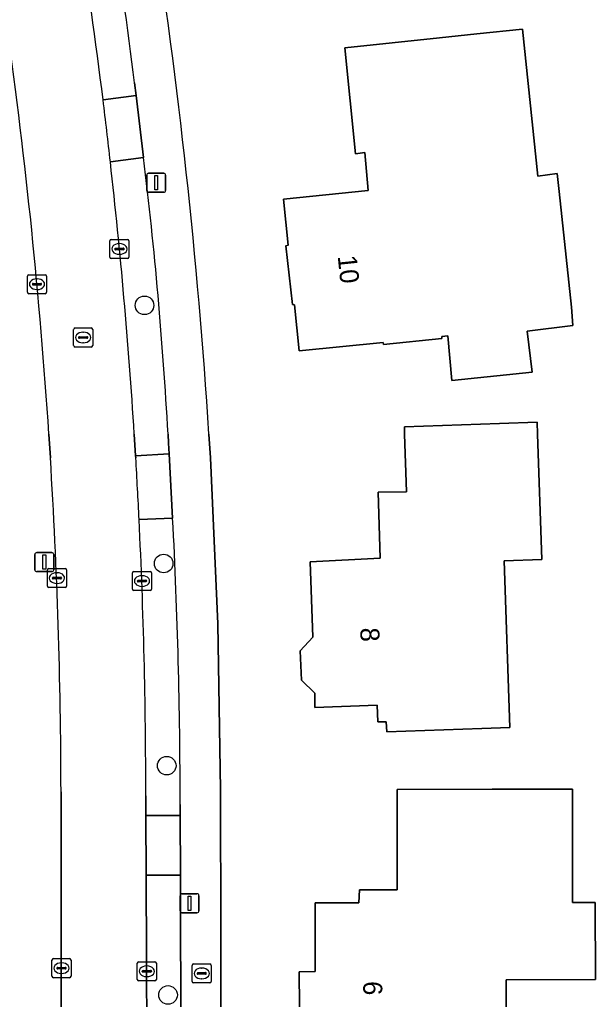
# Model space of a CAD drawing. Extents: x 160455 to 162082, y 388339 to 389736.
# Drawn here: x 160811 to 160841.2, y 388470.3 to 388521.8 of the extents above; entities that cross this region are included whole.
import ezdxf

# ---------------------------------------------------------------- set-up
doc = ezdxf.new("R2010")
doc.units = 0
for name, color, linetype in [('IMGEO_Boom', 7, 'Continuous'), ('IMGEO_Brandkraan', 7, 'Continuous'), ('IMGEO_Erf', 7, 'Continuous'), ('IMGEO_Groenvoorziening', 7, 'Continuous'), ('IMGEO_Kolk', 7, 'Continuous'), ('IMGEO_Lichtmast', 7, 'Continuous'), ('IMGEO_Pand', 7, 'Continuous'), ('IMGEO_Pand_nummerreeks', 7, 'Continuous'), ('IMGEO_Parkeervlak_open', 7, 'Continuous'), ('IMGEO_Rijbaan_lokaal_open', 7, 'Continuous'), ('IMGEO_Rioolput', 7, 'Continuous'), ('IMGEO_Voetpad_open', 7, 'Continuous')]:
    doc.layers.add(name, color=color, linetype=linetype)

msp = doc.modelspace()

# ---------------------------------------------------------------- linework, layer by layer
at = {"layer": 'IMGEO_Boom'}
for centre in [(160817.532, 388506.761), (160818.541, 388493.199), (160818.703, 388482.58), (160818.771, 388470.537)]:
    msp.add_circle(centre, 0.489, dxfattribs=at)
at = {"layer": 'IMGEO_Brandkraan'}
for p, q in [((160820.041, 388471.24), (160820.041, 388472.092)), ((160820.116, 388472.166), (160820.968, 388472.166)), ((160821.042, 388472.092), (160821.042, 388471.24)), ((160820.3, 388471.66), (160820.3, 388471.672)), ((160820.738, 388471.623), (160820.34, 388471.623)), ((160820.343, 388471.709), (160820.741, 388471.709)), ((160820.529, 388471.946), (160820.554, 388471.946)), ((160820.784, 388471.672), (160820.784, 388471.66)), ((160820.968, 388471.166), (160820.116, 388471.166)), ((160820.552, 388471.386), (160820.527, 388471.386))]:
    msp.add_line(p, q, dxfattribs=at)
for points in [[(160820.041, 388471.24), (160820.041, 388472.092)], [(160820.116, 388472.166), (160820.968, 388472.166)], [(160821.042, 388472.092), (160821.042, 388471.24)], [(160820.968, 388471.166), (160820.116, 388471.166)]]:
    msp.add_lwpolyline(points, dxfattribs=at)
for centre, radius, start, end in [((160820.118, 388472.09), 0.0765, 91.552, 178.448), ((160820.118, 388472.09), 0.0765, 91.552, 178.448), ((160820.966, 388472.09), 0.0765, 1.552, 88.448), ((160820.966, 388472.09), 0.0765, 1.552, 88.448), ((160820.34, 388471.669), 0.0403, 85.8775, 175.7526), ((160820.337, 388471.659), 0.0366, 178.938, 274.7102), ((160820.741, 388471.666), 0.043, 264.8664, 352.4533), ((160820.745, 388471.671), 0.0386, 1.7309, 96.639), ((160820.118, 388471.242), 0.0765, 181.552, 268.448), ((160820.118, 388471.242), 0.0765, 181.552, 268.448), ((160820.966, 388471.242), 0.0765, 271.552, 358.448), ((160820.966, 388471.242), 0.0765, 271.552, 358.448)]:
    msp.add_arc(centre, radius, start, end, dxfattribs=at)
for centre, major_axis, ratio, start_param, end_param in [((160820.528, 388471.666), (-0.387, 0.002), 0.722429, 4.712389, 7.853982), ((160820.553, 388471.666), (-0.39, 0.002), 0.717154, 1.570796, 4.712389)]:
    msp.add_ellipse(centre, major_axis=major_axis, ratio=ratio, start_param=start_param, end_param=end_param, dxfattribs=at)
at = {"layer": 'IMGEO_Erf'}
for points in [[(160839.974, 388506.662), (160840.05, 388505.701), (160837.641, 388505.4), (160837.908, 388503.254), (160833.681, 388502.817), (160833.482, 388505.166), (160833.156, 388505.132), (160833.169, 388505.025), (160830.088, 388504.701), (160830.08, 388504.817), (160825.661, 388504.374), (160825.424, 388506.791), (160825.305, 388506.805), (160824.969, 388509.894), (160825.089, 388509.915), (160824.847, 388512.345), (160829.286, 388512.795), (160829.115, 388514.782), (160828.623, 388514.726), (160828.063, 388520.286), (160833.036, 388520.809), (160834.998, 388521.015), (160837.394, 388521.267), (160838.207, 388513.543), (160839.222, 388513.679), (160839.333, 388512.733)], [(160838.187, 388500), (160838.425, 388493.412), (160836.43, 388493.339), (160836.744, 388484.581), (160835.261, 388484.528), (160830.264, 388484.35), (160830.243, 388484.888), (160829.799, 388484.88), (160829.77, 388485.753), (160826.494, 388485.634), (160826.48, 388486.392), (160825.778, 388487.069), (160825.722, 388488.61), (160826.373, 388489.328), (160826.233, 388493.289), (160829.925, 388493.477), (160829.817, 388496.943), (160831.309, 388496.96), (160831.207, 388500), (160831.194, 388500.372), (160836.191, 388500.553), (160838.165, 388500.624)], [(160840.029, 388481.346), (160840.036, 388475.399), (160841.23, 388475.401), (160841.235, 388471.34), (160836.542, 388471.335), (160836.548, 388466.602), (160831.518, 388466.596), (160826.518, 388466.591), (160826.503, 388468.141), (160825.702, 388468.12), (160825.658, 388471.755), (160826.51, 388471.771), (160826.506, 388475.376), (160828.8, 388475.376), (160828.826, 388476.051), (160830.814, 388476.053), (160830.812, 388481.328), (160835.812, 388481.338)]]:
    msp.add_lwpolyline(points, close=True, dxfattribs=at)
msp.add_lwpolyline([(160820.918, 388500), (160820.995, 388498.75), (160821.387, 388490.037), (160821.529, 388481.316), (160821.662, 388420.23), (160821.701, 388401.8), (160821.722, 388392.131)], dxfattribs=at)
msp.add_arc((160517.575, 388480.723), 303.955, 3.6362, 14.04213, dxfattribs=at)
at = {"layer": 'IMGEO_Groenvoorziening'}
for points in [[(160812.587, 388498.75), (160812.507, 388500)], [(160765.556, 388452.184), (160765.688, 388448.925), (160765.816, 388446.369), (160766.01, 388441.309), (160766.188, 388433.562), (160766.26, 388429.436), (160766.394, 388426.9), (160768.22, 388426.057), (160771.18, 388426.023), (160778.236, 388425.747), (160785.464, 388425.257), (160793.466, 388424.353), (160813.303, 388423.65), (160813.208, 388461.166), (160813.146, 388463.884), (160813.147, 388481.202)]]:
    msp.add_lwpolyline(points, dxfattribs=at)
for centre, radius, start, end in [((160516.725, 388480.488), 296.425, 3.7741, 7.93874), ((160516.832, 388480.529), 296.315, 0.13017, 3.52549)]:
    msp.add_arc(centre, radius, start, end, dxfattribs=at)
at = {"layer": 'IMGEO_Kolk'}
for p, q in [((160815.714, 388509.296), (160815.714, 388510.148)), ((160815.789, 388510.222), (160816.641, 388510.222)), ((160816.715, 388510.148), (160816.715, 388509.296)), ((160815.973, 388509.716), (160815.973, 388509.728)), ((160816.411, 388509.679), (160816.013, 388509.679)), ((160816.016, 388509.765), (160816.414, 388509.765)), ((160816.202, 388510.002), (160816.227, 388510.002)), ((160816.457, 388509.728), (160816.457, 388509.716)), ((160816.641, 388509.222), (160815.789, 388509.222)), ((160816.225, 388509.442), (160816.2, 388509.442)), ((160811.382, 388507.446), (160811.382, 388508.298)), ((160811.457, 388508.372), (160812.309, 388508.372)), ((160811.87, 388508.152), (160811.895, 388508.152)), ((160812.383, 388508.298), (160812.383, 388507.446)), ((160811.641, 388507.866), (160811.641, 388507.878)), ((160812.079, 388507.829), (160811.681, 388507.829)), ((160811.684, 388507.915), (160812.082, 388507.915)), ((160811.893, 388507.592), (160811.868, 388507.592)), ((160812.125, 388507.878), (160812.125, 388507.866)), ((160812.309, 388507.372), (160811.457, 388507.372)), ((160812.431, 388492.01), (160812.431, 388492.862)), ((160812.506, 388492.936), (160813.358, 388492.936)), ((160812.919, 388492.716), (160812.944, 388492.716)), ((160813.432, 388492.862), (160813.432, 388492.01)), ((160816.903, 388491.854), (160816.903, 388492.706)), ((160816.978, 388492.78), (160817.83, 388492.78)), ((160817.904, 388492.706), (160817.904, 388491.854)), ((160812.69, 388492.43), (160812.69, 388492.442)), ((160813.128, 388492.393), (160812.73, 388492.393)), ((160812.733, 388492.479), (160813.131, 388492.479)), ((160812.942, 388492.156), (160812.917, 388492.156)), ((160813.174, 388492.442), (160813.174, 388492.43)), ((160817.162, 388492.274), (160817.162, 388492.286)), ((160817.6, 388492.237), (160817.202, 388492.237)), ((160817.205, 388492.323), (160817.603, 388492.323)), ((160817.391, 388492.56), (160817.416, 388492.56)), ((160817.646, 388492.286), (160817.646, 388492.274)), ((160813.358, 388491.936), (160812.506, 388491.936)), ((160817.83, 388491.78), (160816.978, 388491.78)), ((160817.414, 388492), (160817.389, 388492)), ((160812.671, 388471.518), (160812.671, 388472.37)), ((160812.746, 388472.444), (160813.598, 388472.444)), ((160813.159, 388472.224), (160813.184, 388472.224)), ((160813.672, 388472.37), (160813.672, 388471.518)), ((160817.155, 388471.353), (160817.155, 388472.205)), ((160817.23, 388472.279), (160818.082, 388472.279)), ((160817.643, 388472.059), (160817.668, 388472.059)), ((160818.156, 388472.205), (160818.156, 388471.353)), ((160812.93, 388471.938), (160812.93, 388471.95)), ((160813.368, 388471.901), (160812.97, 388471.901)), ((160812.973, 388471.987), (160813.371, 388471.987)), ((160813.182, 388471.664), (160813.157, 388471.664)), ((160813.414, 388471.95), (160813.414, 388471.938)), ((160817.414, 388471.773), (160817.414, 388471.785)), ((160817.852, 388471.736), (160817.454, 388471.736)), ((160817.457, 388471.822), (160817.855, 388471.822)), ((160817.898, 388471.785), (160817.898, 388471.773)), ((160813.598, 388471.444), (160812.746, 388471.444)), ((160818.082, 388471.279), (160817.23, 388471.279)), ((160817.666, 388471.499), (160817.641, 388471.499))]:
    msp.add_line(p, q, dxfattribs=at)
for points in [[(160815.714, 388509.296), (160815.714, 388510.148)], [(160815.789, 388510.222), (160816.641, 388510.222)], [(160816.715, 388510.148), (160816.715, 388509.296)], [(160816.641, 388509.222), (160815.789, 388509.222)], [(160811.382, 388507.446), (160811.382, 388508.298)], [(160811.457, 388508.372), (160812.309, 388508.372)], [(160812.383, 388508.298), (160812.383, 388507.446)], [(160812.309, 388507.372), (160811.457, 388507.372)], [(160812.431, 388492.01), (160812.431, 388492.862)], [(160812.506, 388492.936), (160813.358, 388492.936)], [(160813.432, 388492.862), (160813.432, 388492.01)], [(160816.903, 388491.854), (160816.903, 388492.706)], [(160816.978, 388492.78), (160817.83, 388492.78)], [(160817.904, 388492.706), (160817.904, 388491.854)], [(160813.358, 388491.936), (160812.506, 388491.936)], [(160817.83, 388491.78), (160816.978, 388491.78)], [(160812.671, 388471.518), (160812.671, 388472.37)], [(160812.746, 388472.444), (160813.598, 388472.444)], [(160813.672, 388472.37), (160813.672, 388471.518)], [(160817.155, 388471.353), (160817.155, 388472.205)], [(160817.23, 388472.279), (160818.082, 388472.279)], [(160818.156, 388472.205), (160818.156, 388471.353)], [(160813.598, 388471.444), (160812.746, 388471.444)], [(160818.082, 388471.279), (160817.23, 388471.279)]]:
    msp.add_lwpolyline(points, dxfattribs=at)
for centre, radius, start, end in [((160815.791, 388510.146), 0.0765, 91.552, 178.448), ((160815.791, 388510.146), 0.0765, 91.552, 178.448), ((160816.639, 388510.146), 0.0765, 1.552, 88.448), ((160816.639, 388510.146), 0.0765, 1.552, 88.448), ((160816.013, 388509.725), 0.0403, 85.8775, 175.7526), ((160816.01, 388509.715), 0.0366, 178.938, 274.7102), ((160816.414, 388509.722), 0.043, 264.8664, 352.4533), ((160816.418, 388509.727), 0.0386, 1.7309, 96.639), ((160815.791, 388509.298), 0.0765, 181.552, 268.448), ((160815.791, 388509.298), 0.0765, 181.552, 268.448), ((160816.639, 388509.298), 0.0765, 271.552, 358.448), ((160816.639, 388509.298), 0.0765, 271.552, 358.448), ((160811.459, 388508.296), 0.0765, 91.552, 178.448), ((160811.459, 388508.296), 0.0765, 91.552, 178.448), ((160812.307, 388508.296), 0.0765, 1.552, 88.448), ((160812.307, 388508.296), 0.0765, 1.552, 88.448), ((160811.681, 388507.875), 0.0403, 85.8775, 175.7526), ((160811.678, 388507.865), 0.0366, 178.938, 274.7102), ((160812.082, 388507.872), 0.043, 264.8664, 352.4533), ((160812.086, 388507.877), 0.0386, 1.7309, 96.639), ((160811.459, 388507.448), 0.0765, 181.552, 268.448), ((160811.459, 388507.448), 0.0765, 181.552, 268.448), ((160812.307, 388507.448), 0.0765, 271.552, 358.448), ((160812.307, 388507.448), 0.0765, 271.552, 358.448), ((160812.508, 388492.86), 0.0765, 91.552, 178.448), ((160812.508, 388492.86), 0.0765, 91.552, 178.448), ((160813.356, 388492.86), 0.0765, 1.552, 88.448), ((160813.356, 388492.86), 0.0765, 1.552, 88.448), ((160816.98, 388492.704), 0.0765, 91.552, 178.448), ((160816.98, 388492.704), 0.0765, 91.552, 178.448), ((160817.828, 388492.704), 0.0765, 1.552, 88.448), ((160817.828, 388492.704), 0.0765, 1.552, 88.448), ((160812.73, 388492.439), 0.0403, 85.8775, 175.7526), ((160812.727, 388492.429), 0.0366, 178.938, 274.7102), ((160813.131, 388492.436), 0.043, 264.8664, 352.4533), ((160813.135, 388492.441), 0.0386, 1.7309, 96.639), ((160817.202, 388492.283), 0.0403, 85.8775, 175.7526), ((160817.199, 388492.273), 0.0366, 178.938, 274.7102), ((160817.603, 388492.28), 0.043, 264.8664, 352.4533), ((160817.607, 388492.285), 0.0386, 1.7309, 96.639), ((160812.508, 388492.012), 0.0765, 181.552, 268.448), ((160812.508, 388492.012), 0.0765, 181.552, 268.448), ((160813.356, 388492.012), 0.0765, 271.552, 358.448), ((160813.356, 388492.012), 0.0765, 271.552, 358.448), ((160816.98, 388491.856), 0.0765, 181.552, 268.448), ((160816.98, 388491.856), 0.0765, 181.552, 268.448), ((160817.828, 388491.856), 0.0765, 271.552, 358.448), ((160817.828, 388491.856), 0.0765, 271.552, 358.448), ((160812.748, 388472.368), 0.0765, 91.552, 178.448), ((160812.748, 388472.368), 0.0765, 91.552, 178.448), ((160813.596, 388472.368), 0.0765, 1.552, 88.448), ((160813.596, 388472.368), 0.0765, 1.552, 88.448), ((160817.232, 388472.203), 0.0765, 91.552, 178.448), ((160817.232, 388472.203), 0.0765, 91.552, 178.448), ((160818.08, 388472.203), 0.0765, 1.552, 88.448), ((160818.08, 388472.203), 0.0765, 1.552, 88.448), ((160812.97, 388471.947), 0.0403, 85.8775, 175.7526), ((160812.967, 388471.937), 0.0366, 178.938, 274.7102), ((160813.371, 388471.944), 0.043, 264.8664, 352.4533), ((160813.375, 388471.949), 0.0386, 1.7309, 96.639), ((160817.454, 388471.782), 0.0403, 85.8775, 175.7526), ((160817.451, 388471.772), 0.0366, 178.938, 274.7102), ((160817.855, 388471.779), 0.043, 264.8664, 352.4533), ((160817.859, 388471.784), 0.0386, 1.7309, 96.639), ((160812.748, 388471.52), 0.0765, 181.552, 268.448), ((160812.748, 388471.52), 0.0765, 181.552, 268.448), ((160813.596, 388471.52), 0.0765, 271.552, 358.448), ((160813.596, 388471.52), 0.0765, 271.552, 358.448), ((160817.232, 388471.355), 0.0765, 181.552, 268.448), ((160817.232, 388471.355), 0.0765, 181.552, 268.448), ((160818.08, 388471.355), 0.0765, 271.552, 358.448), ((160818.08, 388471.355), 0.0765, 271.552, 358.448)]:
    msp.add_arc(centre, radius, start, end, dxfattribs=at)
for centre, major_axis, ratio, start_param, end_param in [((160816.201, 388509.722), (-0.387, 0.002), 0.722429, 4.712389, 7.853982), ((160816.226, 388509.722), (-0.39, 0.002), 0.717154, 1.570796, 4.712389), ((160811.869, 388507.872), (-0.387, 0.002), 0.722429, 4.712389, 7.853982), ((160811.894, 388507.872), (-0.39, 0.002), 0.717154, 1.570796, 4.712389), ((160812.918, 388492.436), (-0.387, 0.002), 0.722429, 4.712389, 7.853982), ((160812.943, 388492.436), (-0.39, 0.002), 0.717154, 1.570796, 4.712389), ((160817.39, 388492.28), (-0.387, 0.002), 0.722429, 4.712389, 7.853982), ((160817.415, 388492.28), (-0.39, 0.002), 0.717154, 1.570796, 4.712389), ((160813.158, 388471.944), (-0.387, 0.002), 0.722429, 4.712389, 7.853982), ((160813.183, 388471.944), (-0.39, 0.002), 0.717154, 1.570796, 4.712389), ((160817.642, 388471.779), (-0.387, 0.002), 0.722429, 4.712389, 7.853982), ((160817.667, 388471.779), (-0.39, 0.002), 0.717154, 1.570796, 4.712389)]:
    msp.add_ellipse(centre, major_axis=major_axis, ratio=ratio, start_param=start_param, end_param=end_param, dxfattribs=at)
at = {"layer": 'IMGEO_Lichtmast'}
for p, q in [((160817.652, 388512.8), (160817.652, 388513.6)), ((160817.652, 388513.6), (160817.652, 388512.8)), ((160817.752, 388513.7), (160818.542, 388513.7)), ((160818.542, 388513.7), (160817.752, 388513.7)), ((160818.642, 388513.6), (160818.642, 388512.8)), ((160818.642, 388512.8), (160818.642, 388513.6)), ((160818.542, 388512.7), (160817.752, 388512.7)), ((160817.752, 388512.7), (160818.542, 388512.7)), ((160811.77, 388492.873), (160811.77, 388493.673)), ((160811.77, 388493.673), (160811.77, 388492.873)), ((160811.87, 388493.773), (160812.66, 388493.773)), ((160812.66, 388493.773), (160811.87, 388493.773)), ((160812.76, 388493.673), (160812.76, 388492.873)), ((160812.76, 388492.873), (160812.76, 388493.673)), ((160812.66, 388492.773), (160811.87, 388492.773)), ((160811.87, 388492.773), (160812.66, 388492.773)), ((160819.403, 388474.952), (160819.403, 388475.752)), ((160819.403, 388475.752), (160819.403, 388474.952)), ((160819.503, 388475.852), (160820.293, 388475.852)), ((160820.293, 388475.852), (160819.503, 388475.852)), ((160820.393, 388475.752), (160820.393, 388474.952)), ((160820.393, 388474.952), (160820.393, 388475.752)), ((160820.293, 388474.852), (160819.503, 388474.852)), ((160819.503, 388474.852), (160820.293, 388474.852))]:
    msp.add_line(p, q, dxfattribs=at)
for points in [[(160818.072, 388513.575), (160818.222, 388513.575), (160818.222, 388512.825), (160818.072, 388512.825), (160818.072, 388513.575)], [(160812.19, 388493.648), (160812.34, 388493.648), (160812.34, 388492.898), (160812.19, 388492.898), (160812.19, 388493.648)], [(160819.823, 388475.727), (160819.973, 388475.727), (160819.973, 388474.977), (160819.823, 388474.977), (160819.823, 388475.727)]]:
    msp.add_lwpolyline(points, dxfattribs=at)
for centre, start, end in [((160817.752, 388513.6), 90, 180), ((160817.752, 388513.6), 90, 180), ((160818.542, 388513.6), 0, 90), ((160818.542, 388513.6), 360, 90), ((160817.752, 388512.8), 180, 270), ((160817.752, 388512.8), 180, 270), ((160818.542, 388512.8), 270, 0), ((160818.542, 388512.8), 270, 0), ((160811.87, 388493.673), 90, 180), ((160811.87, 388493.673), 90, 180), ((160812.66, 388493.673), 0, 90), ((160812.66, 388493.673), 360, 90), ((160811.87, 388492.873), 180, 270), ((160811.87, 388492.873), 180, 270), ((160812.66, 388492.873), 270, 0), ((160812.66, 388492.873), 270, 0), ((160819.503, 388475.752), 90, 180), ((160819.503, 388475.752), 90, 180), ((160820.293, 388475.752), 0, 90), ((160820.293, 388475.752), 360, 90), ((160819.503, 388474.952), 180, 270), ((160819.503, 388474.952), 180, 270), ((160820.293, 388474.952), 270, 0), ((160820.293, 388474.952), 270, 0)]:
    msp.add_arc(centre, 0.1, start, end, dxfattribs=at)
at = {"layer": 'IMGEO_Pand'}
for points in [[(160839.333, 388512.733), (160839.222, 388513.679), (160838.207, 388513.543), (160837.394, 388521.267), (160834.998, 388521.015), (160833.036, 388520.809), (160828.063, 388520.286), (160828.623, 388514.726), (160829.115, 388514.782), (160829.286, 388512.795), (160824.847, 388512.345), (160825.089, 388509.915), (160824.969, 388509.894), (160825.305, 388506.805), (160825.424, 388506.791), (160825.661, 388504.374), (160830.08, 388504.817), (160830.088, 388504.701), (160833.169, 388505.025), (160833.156, 388505.132), (160833.482, 388505.166), (160833.681, 388502.817), (160837.908, 388503.254), (160837.641, 388505.4), (160840.05, 388505.701), (160839.974, 388506.662)], [(160836.191, 388500.553), (160831.194, 388500.372), (160831.207, 388500), (160831.309, 388496.96), (160829.817, 388496.943), (160829.925, 388493.477), (160826.233, 388493.289), (160826.373, 388489.328), (160825.722, 388488.61), (160825.778, 388487.069), (160826.48, 388486.392), (160826.494, 388485.634), (160829.77, 388485.753), (160829.799, 388484.88), (160830.243, 388484.888), (160830.264, 388484.35), (160835.261, 388484.528), (160836.744, 388484.581), (160836.43, 388493.339), (160838.425, 388493.412), (160838.187, 388500), (160838.165, 388500.624)], [(160831.518, 388466.596), (160836.548, 388466.602), (160836.542, 388471.335), (160841.235, 388471.34), (160841.23, 388475.401), (160840.036, 388475.399), (160840.029, 388481.346), (160835.812, 388481.338), (160830.812, 388481.328), (160830.814, 388476.053), (160828.826, 388476.051), (160828.8, 388475.376), (160826.506, 388475.376), (160826.51, 388471.771), (160825.658, 388471.755), (160825.702, 388468.12), (160826.503, 388468.141), (160826.518, 388466.591)]]:
    msp.add_lwpolyline(points, close=True, dxfattribs=at)
at = {"layer": 'IMGEO_Parkeervlak_open'}
for points in [[(160815.356, 388517.549), (160817.091, 388517.779), (160817.01, 388518.451)], [(160817.091, 388517.779), (160815.356, 388517.549)], [(160815.74, 388514.295), (160817.485, 388514.527), (160817.091, 388517.779)], [(160817.485, 388514.527), (160815.74, 388514.295)], [(160816.998, 388500), (160817.068, 388498.856), (160818.828, 388498.964), (160818.797, 388499.519), (160818.77, 388500)], [(160818.828, 388498.964), (160817.068, 388498.856), (160817.075, 388498.75)], [(160817.25, 388495.506), (160819.014, 388495.585), (160818.828, 388498.964)], [(160819.014, 388495.585), (160817.25, 388495.506)], [(160817.603, 388480.991), (160817.608, 388479.957), (160819.408, 388479.965), (160819.406, 388480.535)]]:
    msp.add_lwpolyline(points, dxfattribs=at)
for points in [[(160819.408, 388479.965), (160817.608, 388479.957), (160817.622, 388476.825), (160819.419, 388476.834)], [(160819.42, 388476.606), (160819.419, 388476.834), (160817.622, 388476.825), (160817.682, 388463.874), (160817.671, 388461.15), (160817.676, 388458.819), (160819.461, 388458.823), (160819.461, 388459.411)]]:
    msp.add_lwpolyline(points, close=True, dxfattribs=at)
for centre, radius, start, end in [((160520.045, 388481.08), 297.554, 7.04003, 10.64145), ((160547.462, 388485.013), 271.614, 7.07158, 10.82036), ((160489.665, 388477.465), 328.148, 6.44422, 7.01632), ((160519.88, 388481.056), 297.721, 3.64826, 6.4102), ((160595.58, 388487.578), 223.535, 3.18564, 6.92435), ((160523.994, 388481.313), 293.6, 2.77088, 3.40486), ((160519.573, 388481.005), 298.03, 359.99735, 2.78893), ((160533.303, 388480.613), 286.103, 359.98435, 2.99968)]:
    msp.add_arc(centre, radius, start, end, dxfattribs=at)
at = {"layer": 'IMGEO_Rijbaan_lokaal_open'}
for points in [[(160812.507, 388500), (160812.587, 388498.75)], [(160817.075, 388498.75), (160817.068, 388498.856), (160816.998, 388500)], [(160813.147, 388481.202), (160813.146, 388463.884), (160817.682, 388463.874), (160817.622, 388476.825), (160817.608, 388479.957), (160817.603, 388480.991)]]:
    msp.add_lwpolyline(points, dxfattribs=at)
for centre, radius, start, end in [((160520.045, 388481.08), 297.554, 7.04003, 10.64145), ((160516.725, 388480.488), 296.425, 3.7741, 7.93874), ((160489.665, 388477.465), 328.148, 6.44422, 7.01632), ((160519.88, 388481.056), 297.721, 3.64826, 6.4102), ((160516.832, 388480.529), 296.315, 0.13017, 3.52549), ((160523.994, 388481.313), 293.6, 2.77088, 3.40486), ((160519.573, 388481.005), 298.03, 359.99735, 2.78893)]:
    msp.add_arc(centre, radius, start, end, dxfattribs=at)
at = {"layer": 'IMGEO_Rioolput'}
for p, q in [((160813.885, 388505.572), (160814.737, 388505.572)), ((160813.81, 388504.646), (160813.81, 388505.498)), ((160814.069, 388505.066), (160814.069, 388505.078)), ((160814.507, 388505.029), (160814.109, 388505.029)), ((160814.112, 388505.115), (160814.51, 388505.115)), ((160814.298, 388505.352), (160814.323, 388505.352)), ((160814.553, 388505.078), (160814.553, 388505.066)), ((160814.811, 388505.498), (160814.811, 388504.646)), ((160814.737, 388504.572), (160813.885, 388504.572)), ((160814.321, 388504.792), (160814.296, 388504.792))]:
    msp.add_line(p, q, dxfattribs=at)
for points in [[(160813.885, 388505.572), (160814.737, 388505.572)], [(160813.81, 388504.646), (160813.81, 388505.498)], [(160814.811, 388505.498), (160814.811, 388504.646)], [(160814.737, 388504.572), (160813.885, 388504.572)]]:
    msp.add_lwpolyline(points, dxfattribs=at)
for centre, radius, start, end in [((160813.887, 388505.496), 0.0765, 91.552, 178.448), ((160813.887, 388505.496), 0.0765, 91.552, 178.448), ((160814.735, 388505.496), 0.0765, 1.552, 88.448), ((160814.735, 388505.496), 0.0765, 1.552, 88.448), ((160814.109, 388505.075), 0.0403, 85.8775, 175.7526), ((160814.106, 388505.065), 0.0366, 178.938, 274.7102), ((160814.51, 388505.072), 0.043, 264.8664, 352.4533), ((160814.514, 388505.077), 0.0386, 1.7309, 96.639), ((160813.887, 388504.648), 0.0765, 181.552, 268.448), ((160813.887, 388504.648), 0.0765, 181.552, 268.448), ((160814.735, 388504.648), 0.0765, 271.552, 358.448), ((160814.735, 388504.648), 0.0765, 271.552, 358.448)]:
    msp.add_arc(centre, radius, start, end, dxfattribs=at)
for centre, major_axis, ratio, start_param, end_param in [((160814.297, 388505.072), (-0.387, 0.002), 0.722429, 4.712389, 7.853982), ((160814.322, 388505.072), (-0.39, 0.002), 0.717154, 1.570796, 4.712389)]:
    msp.add_ellipse(centre, major_axis=major_axis, ratio=ratio, start_param=start_param, end_param=end_param, dxfattribs=at)
at = {"layer": 'IMGEO_Voetpad_open'}
for points in [[(160817.01, 388518.451), (160817.091, 388517.779), (160817.485, 388514.527)], [(160818.77, 388500), (160818.797, 388499.519), (160818.828, 388498.964), (160819.014, 388495.585)], [(160821.529, 388481.316), (160821.387, 388490.037), (160820.995, 388498.75), (160820.918, 388500)], [(160817.821, 388392.332), (160821.722, 388392.131), (160821.701, 388401.8), (160821.662, 388420.23), (160821.529, 388481.316)], [(160819.406, 388480.535), (160819.408, 388479.965), (160819.419, 388476.834), (160819.42, 388476.606), (160819.461, 388459.411), (160819.461, 388458.823), (160819.458, 388455.624), (160819.458, 388455.485), (160819.512, 388441.308), (160819.513, 388441.07), (160819.528, 388437.715), (160819.53, 388437.388), (160819.608, 388395.042)]]:
    msp.add_lwpolyline(points, dxfattribs=at)
for centre, radius, start, end in [((160517.575, 388480.723), 303.955, 3.6362, 14.04213), ((160547.462, 388485.013), 271.614, 7.07158, 10.82036), ((160595.58, 388487.578), 223.535, 3.18564, 6.92435), ((160533.303, 388480.613), 286.103, 359.98435, 2.99968)]:
    msp.add_arc(centre, radius, start, end, dxfattribs=at)

# ---------------------------------------------------------------- texts
at = {"layer": 'IMGEO_Pand_nummerreeks'}
for s, rotation, p in [('10', 275.8325, (160827.687, 388509.344)), ('8', 271.9528, (160828.872, 388489.818)), ('6', 270.0783, (160829.032, 388471.261))]:
    msp.add_text(s, height=1, rotation=rotation, dxfattribs=at).set_placement(p)

doc.saveas('drawing.dxf')
